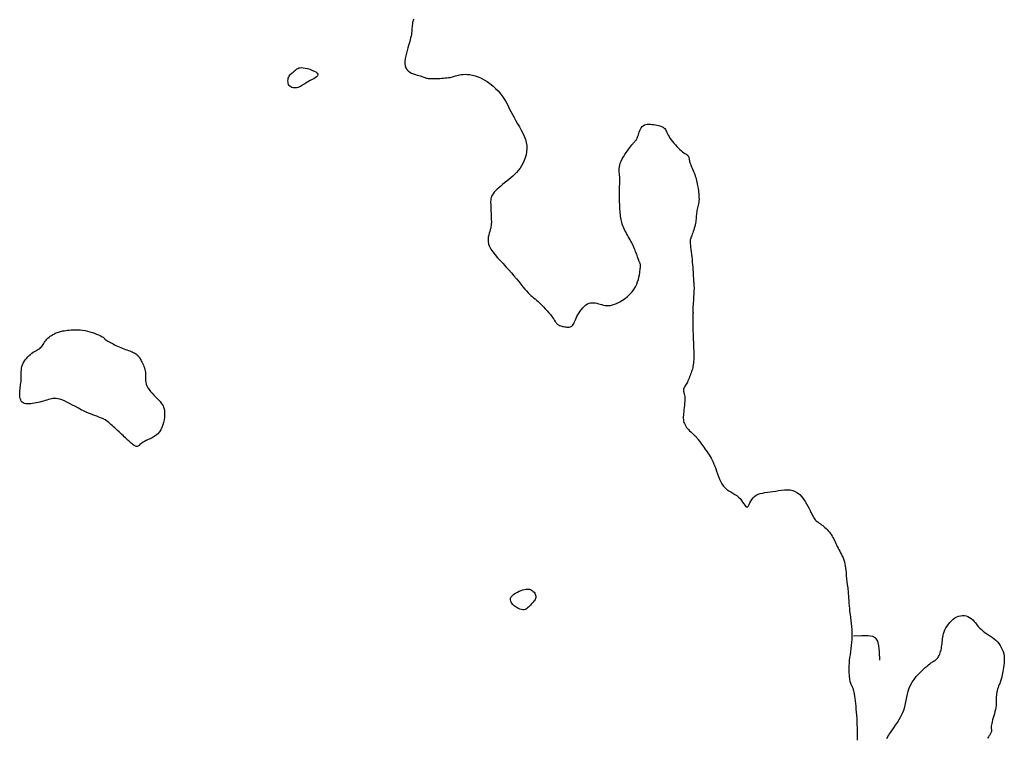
# Model space of a CAD drawing. Header units: millimetres. Extents: x 32690613 to 32693367, y 5343692 to 5344708.
# Tile 892 of 1009: x 32693276 to 32693315, y 5344307 to 5344335. Entities that reach past the tile are written whole.
import ezdxf

# ---------------------------------------------------------------- set-up
doc = ezdxf.new("R2010")
doc.units = ezdxf.units.MM
doc.header["$LTSCALE"] = 20
doc.layers.add('02-DGM_HL_492.00', color=82, linetype='Continuous')

msp = doc.modelspace()

# ---------------------------------------------------------------- linework, layer by layer
at = {"layer": '02-DGM_HL_492.00', "elevation": 492, "flags": 128}
for points in [[(32693291.235, 5344335.06), (32693291.216, 5344335.018), (32693291.2, 5344334.973), (32693291.188, 5344334.923), (32693291.18, 5344334.871), (32693291.174, 5344334.816), (32693291.169, 5344334.758), (32693291.165, 5344334.698), (32693291.161, 5344334.637), (32693291.156, 5344334.575), (32693291.149, 5344334.512), (32693291.14, 5344334.449), (32693291.128, 5344334.385), (32693291.113, 5344334.319), (32693291.097, 5344334.249), (32693291.077, 5344334.176), (32693291.056, 5344334.098), (32693291.032, 5344334.014), (32693291.005, 5344333.923), (32693290.977, 5344333.824), (32693290.949, 5344333.721), (32693290.923, 5344333.614), (32693290.902, 5344333.508), (32693290.889, 5344333.404), (32693290.886, 5344333.306), (32693290.895, 5344333.215), (32693290.919, 5344333.135), (32693290.959, 5344333.068), (32693291.013, 5344333.012), (32693291.078, 5344332.966), (32693291.15, 5344332.929), (32693291.225, 5344332.898), (32693291.301, 5344332.873), (32693291.375, 5344332.852), (32693291.442, 5344332.833), (32693291.501, 5344332.815), (32693291.552, 5344332.798), (32693291.596, 5344332.782), (32693291.635, 5344332.767), (32693291.671, 5344332.754), (32693291.704, 5344332.742), (32693291.736, 5344332.732), (32693291.769, 5344332.724), (32693291.804, 5344332.718), (32693291.841, 5344332.714), (32693291.881, 5344332.711), (32693291.924, 5344332.71), (32693291.971, 5344332.711), (32693292.021, 5344332.712), (32693292.076, 5344332.714), (32693292.136, 5344332.716), (32693292.201, 5344332.718), (32693292.27, 5344332.721), (32693292.34, 5344332.725), (32693292.411, 5344332.729), (32693292.481, 5344332.735), (32693292.548, 5344332.741), (32693292.611, 5344332.749), (32693292.668, 5344332.759), (32693292.719, 5344332.77), (32693292.764, 5344332.783), (32693292.806, 5344332.796), (32693292.847, 5344332.81), (32693292.889, 5344332.824), (32693292.934, 5344332.838), (32693292.985, 5344332.851), (32693293.042, 5344332.862), (32693293.109, 5344332.872), (32693293.185, 5344332.879), (32693293.268, 5344332.881), (32693293.359, 5344332.878), (32693293.456, 5344332.867), (32693293.559, 5344332.848), (32693293.667, 5344332.82), (32693293.78, 5344332.78), (32693293.895, 5344332.728), (32693294.013, 5344332.666), (32693294.131, 5344332.593), (32693294.247, 5344332.511), (32693294.36, 5344332.421), (32693294.468, 5344332.324), (32693294.569, 5344332.221), (32693294.662, 5344332.114), (32693294.745, 5344332.003), (32693294.819, 5344331.889), (32693294.887, 5344331.773), (32693294.951, 5344331.654), (32693295.012, 5344331.534), (32693295.072, 5344331.412), (32693295.134, 5344331.29), (32693295.199, 5344331.168), (32693295.269, 5344331.045), (32693295.341, 5344330.923), (32693295.413, 5344330.801), (32693295.482, 5344330.678), (32693295.547, 5344330.556), (32693295.603, 5344330.433), (32693295.649, 5344330.309), (32693295.682, 5344330.186), (32693295.7, 5344330.061), (32693295.704, 5344329.938), (32693295.695, 5344329.815), (32693295.674, 5344329.695), (32693295.642, 5344329.579), (32693295.601, 5344329.467), (32693295.552, 5344329.361), (32693295.496, 5344329.261), (32693295.435, 5344329.169), (32693295.368, 5344329.083), (32693295.298, 5344329.003), (32693295.224, 5344328.927), (32693295.148, 5344328.856), (32693295.069, 5344328.787), (32693294.989, 5344328.72), (32693294.908, 5344328.654), (32693294.828, 5344328.589), (32693294.748, 5344328.523), (32693294.672, 5344328.459), (32693294.599, 5344328.395), (32693294.531, 5344328.334), (32693294.47, 5344328.274), (32693294.416, 5344328.216), (32693294.372, 5344328.161), (32693294.337, 5344328.108), (32693294.311, 5344328.058), (32693294.293, 5344328.009), (32693294.282, 5344327.959), (32693294.276, 5344327.909), (32693294.274, 5344327.856), (32693294.275, 5344327.8), (32693294.277, 5344327.74), (32693294.279, 5344327.675), (32693294.282, 5344327.606), (32693294.285, 5344327.535), (32693294.288, 5344327.462), (32693294.29, 5344327.39), (32693294.293, 5344327.319), (32693294.296, 5344327.25), (32693294.298, 5344327.185), (32693294.301, 5344327.125), (32693294.302, 5344327.069), (32693294.302, 5344327.015), (32693294.3, 5344326.963), (32693294.296, 5344326.91), (32693294.288, 5344326.856), (32693294.276, 5344326.799), (32693294.26, 5344326.739), (32693294.24, 5344326.673), (32693294.218, 5344326.601), (32693294.197, 5344326.525), (32693294.181, 5344326.444), (32693294.174, 5344326.357), (32693294.177, 5344326.266), (32693294.195, 5344326.171), (32693294.231, 5344326.07), (32693294.286, 5344325.966), (32693294.36, 5344325.857), (32693294.448, 5344325.746), (32693294.547, 5344325.631), (32693294.654, 5344325.514), (32693294.765, 5344325.395), (32693294.878, 5344325.275), (32693294.989, 5344325.155), (32693295.096, 5344325.034), (32693295.197, 5344324.915), (32693295.293, 5344324.798), (32693295.383, 5344324.686), (32693295.468, 5344324.581), (32693295.547, 5344324.482), (32693295.621, 5344324.393), (32693295.689, 5344324.315), (32693295.752, 5344324.248), (32693295.811, 5344324.191), (32693295.866, 5344324.141), (32693295.92, 5344324.095), (32693295.974, 5344324.05), (32693296.03, 5344324.004), (32693296.088, 5344323.955), (32693296.15, 5344323.899), (32693296.218, 5344323.835), (32693296.289, 5344323.764), (32693296.362, 5344323.688), (32693296.434, 5344323.609), (32693296.505, 5344323.53), (32693296.572, 5344323.452), (32693296.634, 5344323.379), (32693296.688, 5344323.311), (32693296.733, 5344323.252), (32693296.77, 5344323.199), (32693296.8, 5344323.154), (32693296.826, 5344323.115), (32693296.848, 5344323.081), (32693296.868, 5344323.052), (32693296.887, 5344323.027), (32693296.908, 5344323.006), (32693296.931, 5344322.987), (32693296.956, 5344322.971), (32693296.984, 5344322.957), (32693297.014, 5344322.944), (32693297.047, 5344322.933), (32693297.082, 5344322.924), (32693297.12, 5344322.915), (32693297.159, 5344322.907), (32693297.201, 5344322.9), (32693297.245, 5344322.894), (32693297.289, 5344322.889), (32693297.332, 5344322.888), (32693297.374, 5344322.89), (32693297.414, 5344322.897), (32693297.451, 5344322.91), (32693297.484, 5344322.928), (32693297.512, 5344322.954), (32693297.536, 5344322.986), (32693297.559, 5344323.025), (32693297.58, 5344323.07), (32693297.602, 5344323.12), (32693297.626, 5344323.176), (32693297.654, 5344323.237), (32693297.686, 5344323.303), (32693297.724, 5344323.373), (32693297.767, 5344323.445), (32693297.815, 5344323.517), (32693297.867, 5344323.587), (32693297.922, 5344323.653), (32693297.98, 5344323.713), (32693298.039, 5344323.763), (32693298.1, 5344323.803), (32693298.162, 5344323.83), (32693298.223, 5344323.846), (32693298.286, 5344323.853), (32693298.348, 5344323.851), (32693298.411, 5344323.843), (32693298.474, 5344323.829), (32693298.537, 5344323.813), (32693298.601, 5344323.795), (32693298.664, 5344323.777), (32693298.728, 5344323.76), (32693298.795, 5344323.747), (32693298.864, 5344323.739), (32693298.936, 5344323.738), (32693299.013, 5344323.744), (32693299.096, 5344323.761), (32693299.185, 5344323.79), (32693299.28, 5344323.831), (32693299.381, 5344323.884), (32693299.483, 5344323.948), (32693299.585, 5344324.021), (32693299.684, 5344324.102), (32693299.777, 5344324.19), (32693299.862, 5344324.283), (32693299.936, 5344324.379), (32693299.997, 5344324.478), (32693300.046, 5344324.578), (32693300.085, 5344324.676), (32693300.115, 5344324.772), (32693300.137, 5344324.864), (32693300.153, 5344324.949), (32693300.165, 5344325.027), (32693300.174, 5344325.095), (32693300.181, 5344325.153), (32693300.187, 5344325.2), (32693300.192, 5344325.239), (32693300.195, 5344325.271), (32693300.197, 5344325.297), (32693300.197, 5344325.318), (32693300.197, 5344325.337), (32693300.195, 5344325.353), (32693300.191, 5344325.368), (32693300.187, 5344325.384), (32693300.181, 5344325.401), (32693300.175, 5344325.418), (32693300.167, 5344325.438), (32693300.158, 5344325.46), (32693300.148, 5344325.485), (32693300.137, 5344325.513), (32693300.125, 5344325.546), (32693300.111, 5344325.583), (32693300.097, 5344325.624), (32693300.081, 5344325.668), (32693300.064, 5344325.714), (32693300.046, 5344325.764), (32693300.027, 5344325.816), (32693300.006, 5344325.87), (32693299.984, 5344325.925), (32693299.96, 5344325.982), (32693299.935, 5344326.041), (32693299.908, 5344326.1), (32693299.88, 5344326.16), (32693299.85, 5344326.221), (32693299.818, 5344326.282), (32693299.785, 5344326.343), (32693299.751, 5344326.404), (32693299.716, 5344326.465), (32693299.68, 5344326.526), (32693299.645, 5344326.588), (32693299.611, 5344326.649), (32693299.578, 5344326.71), (32693299.548, 5344326.772), (32693299.521, 5344326.833), (32693299.497, 5344326.895), (32693299.476, 5344326.957), (32693299.459, 5344327.019), (32693299.444, 5344327.082), (32693299.431, 5344327.145), (32693299.42, 5344327.209), (32693299.411, 5344327.275), (32693299.403, 5344327.341), (32693299.397, 5344327.408), (32693299.391, 5344327.476), (32693299.386, 5344327.544), (32693299.382, 5344327.612), (32693299.379, 5344327.68), (32693299.376, 5344327.747), (32693299.373, 5344327.812), (32693299.371, 5344327.876), (32693299.368, 5344327.937), (32693299.366, 5344327.997), (32693299.364, 5344328.055), (32693299.363, 5344328.112), (32693299.362, 5344328.169), (32693299.362, 5344328.225), (32693299.363, 5344328.282), (32693299.364, 5344328.34), (32693299.367, 5344328.399), (32693299.37, 5344328.458), (32693299.374, 5344328.519), (32693299.377, 5344328.58), (32693299.379, 5344328.642), (32693299.38, 5344328.704), (32693299.379, 5344328.766), (32693299.376, 5344328.829), (32693299.371, 5344328.891), (32693299.365, 5344328.954), (32693299.359, 5344329.018), (32693299.356, 5344329.083), (32693299.357, 5344329.151), (32693299.363, 5344329.221), (32693299.377, 5344329.295), (32693299.4, 5344329.372), (32693299.433, 5344329.453), (32693299.475, 5344329.537), (32693299.523, 5344329.621), (32693299.575, 5344329.705), (32693299.629, 5344329.785), (32693299.683, 5344329.861), (32693299.734, 5344329.93), (32693299.781, 5344329.991), (32693299.82, 5344330.043), (32693299.854, 5344330.086), (32693299.882, 5344330.121), (32693299.906, 5344330.15), (32693299.927, 5344330.174), (32693299.944, 5344330.194), (32693299.96, 5344330.212), (32693299.976, 5344330.228), (32693299.991, 5344330.245), (32693300.006, 5344330.262), (32693300.021, 5344330.281), (32693300.036, 5344330.303), (32693300.051, 5344330.329), (32693300.066, 5344330.359), (32693300.081, 5344330.395), (32693300.097, 5344330.437), (32693300.112, 5344330.487), (32693300.129, 5344330.541), (32693300.148, 5344330.599), (32693300.169, 5344330.657), (32693300.194, 5344330.713), (32693300.224, 5344330.765), (32693300.26, 5344330.812), (32693300.302, 5344330.85), (32693300.351, 5344330.878), (32693300.406, 5344330.896), (32693300.466, 5344330.907), (32693300.529, 5344330.91), (32693300.594, 5344330.908), (32693300.66, 5344330.902), (32693300.725, 5344330.893), (32693300.788, 5344330.881), (32693300.848, 5344330.869), (32693300.904, 5344330.856), (32693300.956, 5344330.842), (32693301.004, 5344330.826), (32693301.048, 5344330.807), (32693301.088, 5344330.786), (32693301.123, 5344330.761), (32693301.153, 5344330.733), (32693301.179, 5344330.701), (32693301.202, 5344330.664), (32693301.223, 5344330.624), (32693301.244, 5344330.579), (32693301.267, 5344330.531), (32693301.293, 5344330.478), (32693301.324, 5344330.42), (32693301.361, 5344330.359), (32693301.407, 5344330.294), (32693301.459, 5344330.226), (32693301.516, 5344330.157), (32693301.576, 5344330.088), (32693301.637, 5344330.023), (32693301.698, 5344329.961), (32693301.757, 5344329.904), (32693301.813, 5344329.855), (32693301.863, 5344329.815), (32693301.909, 5344329.782), (32693301.949, 5344329.754), (32693301.984, 5344329.732), (32693302.014, 5344329.712), (32693302.04, 5344329.694), (32693302.061, 5344329.676), (32693302.078, 5344329.657), (32693302.091, 5344329.636), (32693302.101, 5344329.611), (32693302.108, 5344329.583), (32693302.115, 5344329.552), (32693302.121, 5344329.517), (32693302.129, 5344329.479), (32693302.139, 5344329.436), (32693302.152, 5344329.39), (32693302.169, 5344329.339), (32693302.19, 5344329.284), (32693302.213, 5344329.227), (32693302.238, 5344329.167), (32693302.264, 5344329.106), (32693302.29, 5344329.044), (32693302.315, 5344328.981), (32693302.339, 5344328.919), (32693302.361, 5344328.858), (32693302.38, 5344328.797), (32693302.397, 5344328.737), (32693302.413, 5344328.677), (32693302.427, 5344328.616), (32693302.44, 5344328.554), (32693302.452, 5344328.491), (32693302.463, 5344328.426), (32693302.474, 5344328.359), (32693302.485, 5344328.291), (32693302.494, 5344328.221), (32693302.501, 5344328.152), (32693302.506, 5344328.082), (32693302.509, 5344328.014), (32693302.51, 5344327.948), (32693302.506, 5344327.884), (32693302.5, 5344327.822), (32693302.49, 5344327.764), (32693302.479, 5344327.707), (32693302.466, 5344327.652), (32693302.453, 5344327.599), (32693302.44, 5344327.546), (32693302.428, 5344327.494), (32693302.418, 5344327.442), (32693302.411, 5344327.389), (32693302.405, 5344327.336), (32693302.401, 5344327.283), (32693302.397, 5344327.228), (32693302.393, 5344327.171), (32693302.387, 5344327.114), (32693302.379, 5344327.054), (32693302.369, 5344326.992), (32693302.356, 5344326.928), (32693302.34, 5344326.863), (32693302.321, 5344326.798), (32693302.302, 5344326.734), (32693302.281, 5344326.672), (32693302.261, 5344326.614), (32693302.241, 5344326.56), (32693302.223, 5344326.513), (32693302.207, 5344326.472), (32693302.193, 5344326.435), (32693302.181, 5344326.401), (32693302.172, 5344326.367), (32693302.166, 5344326.331), (32693302.162, 5344326.29), (32693302.162, 5344326.243), (32693302.164, 5344326.186), (32693302.169, 5344326.118), (32693302.177, 5344326.04), (32693302.187, 5344325.954), (32693302.198, 5344325.861), (32693302.21, 5344325.763), (32693302.222, 5344325.661), (32693302.234, 5344325.558), (32693302.245, 5344325.454), (32693302.254, 5344325.352), (32693302.262, 5344325.253), (32693302.269, 5344325.156), (32693302.275, 5344325.064), (32693302.28, 5344324.977), (32693302.285, 5344324.895), (32693302.289, 5344324.821), (32693302.293, 5344324.754), (32693302.297, 5344324.696), (32693302.301, 5344324.644), (32693302.305, 5344324.596), (32693302.308, 5344324.55), (32693302.31, 5344324.503), (32693302.312, 5344324.452), (32693302.312, 5344324.397), (32693302.31, 5344324.334), (32693302.307, 5344324.262), (32693302.302, 5344324.183), (32693302.297, 5344324.098), (32693302.291, 5344324.012), (32693302.286, 5344323.926), (32693302.28, 5344323.844), (32693302.275, 5344323.768), (32693302.272, 5344323.7), (32693302.27, 5344323.643), (32693302.269, 5344323.595), (32693302.269, 5344323.556), (32693302.27, 5344323.524), (32693302.271, 5344323.498), (32693302.272, 5344323.477), (32693302.273, 5344323.458), (32693302.273, 5344323.441), (32693302.272, 5344323.424), (32693302.27, 5344323.406), (32693302.268, 5344323.385), (32693302.266, 5344323.36), (32693302.263, 5344323.329), (32693302.261, 5344323.291), (32693302.26, 5344323.244), (32693302.259, 5344323.187), (32693302.26, 5344323.119), (32693302.261, 5344323.043), (32693302.263, 5344322.96), (32693302.265, 5344322.875), (32693302.268, 5344322.789), (32693302.271, 5344322.707), (32693302.274, 5344322.63), (32693302.277, 5344322.562), (32693302.279, 5344322.505), (32693302.281, 5344322.457), (32693302.282, 5344322.414), (32693302.284, 5344322.375), (32693302.286, 5344322.335), (32693302.287, 5344322.293), (32693302.289, 5344322.245), (32693302.291, 5344322.188), (32693302.294, 5344322.12), (32693302.297, 5344322.043), (32693302.299, 5344321.959), (32693302.301, 5344321.871), (32693302.302, 5344321.781), (32693302.302, 5344321.693), (32693302.3, 5344321.607), (32693302.296, 5344321.528), (32693302.29, 5344321.456), (32693302.282, 5344321.391), (32693302.272, 5344321.332), (32693302.26, 5344321.278), (32693302.247, 5344321.226), (32693302.231, 5344321.177), (32693302.215, 5344321.127), (32693302.197, 5344321.078), (32693302.178, 5344321.026), (32693302.158, 5344320.973), (32693302.138, 5344320.919), (32693302.116, 5344320.866), (32693302.094, 5344320.814), (32693302.072, 5344320.763), (32693302.049, 5344320.715), (32693302.025, 5344320.671), (32693302.002, 5344320.63), (32693301.979, 5344320.593), (32693301.958, 5344320.559), (32693301.938, 5344320.527), (32693301.921, 5344320.497), (32693301.908, 5344320.469), (32693301.898, 5344320.44), (32693301.894, 5344320.412), (32693301.894, 5344320.384), (32693301.899, 5344320.354), (32693301.907, 5344320.321), (32693301.916, 5344320.285), (32693301.926, 5344320.245), (32693301.936, 5344320.199), (32693301.944, 5344320.148), (32693301.948, 5344320.089), (32693301.948, 5344320.023), (32693301.945, 5344319.951), (32693301.939, 5344319.874), (32693301.931, 5344319.794), (32693301.922, 5344319.712), (32693301.913, 5344319.632), (32693301.904, 5344319.553), (32693301.897, 5344319.478), (32693301.891, 5344319.409), (32693301.889, 5344319.344), (32693301.889, 5344319.284), (32693301.893, 5344319.227), (32693301.901, 5344319.173), (32693301.914, 5344319.121), (32693301.932, 5344319.071), (32693301.956, 5344319.022), (32693301.986, 5344318.973), (32693302.021, 5344318.925), (32693302.059, 5344318.879), (32693302.099, 5344318.834), (32693302.14, 5344318.791), (32693302.18, 5344318.752), (32693302.218, 5344318.716), (32693302.253, 5344318.683), (32693302.283, 5344318.656), (32693302.309, 5344318.632), (32693302.331, 5344318.611), (32693302.35, 5344318.593), (32693302.366, 5344318.578), (32693302.38, 5344318.564), (32693302.392, 5344318.551), (32693302.403, 5344318.539), (32693302.414, 5344318.527), (32693302.425, 5344318.514), (32693302.436, 5344318.499), (32693302.449, 5344318.483), (32693302.464, 5344318.463), (32693302.481, 5344318.439), (32693302.502, 5344318.411), (32693302.526, 5344318.377), (32693302.555, 5344318.338), (32693302.587, 5344318.293), (32693302.623, 5344318.244), (32693302.661, 5344318.191), (32693302.701, 5344318.135), (32693302.742, 5344318.076), (32693302.784, 5344318.016), (32693302.826, 5344317.955), (32693302.868, 5344317.894), (32693302.909, 5344317.832), (32693302.95, 5344317.768), (32693302.989, 5344317.701), (32693303.028, 5344317.63), (32693303.066, 5344317.554), (32693303.102, 5344317.472), (32693303.138, 5344317.384), (32693303.172, 5344317.288), (32693303.207, 5344317.186), (32693303.242, 5344317.082), (32693303.28, 5344316.977), (32693303.321, 5344316.875), (32693303.367, 5344316.777), (32693303.418, 5344316.686), (32693303.477, 5344316.605), (32693303.543, 5344316.535), (32693303.615, 5344316.474), (32693303.692, 5344316.42), (32693303.771, 5344316.371), (32693303.85, 5344316.324), (32693303.927, 5344316.276), (32693304.001, 5344316.225), (32693304.069, 5344316.169), (32693304.131, 5344316.106), (32693304.185, 5344316.038), (32693304.233, 5344315.971), (32693304.277, 5344315.907), (32693304.315, 5344315.852), (32693304.35, 5344315.808), (32693304.381, 5344315.781), (32693304.41, 5344315.774), (32693304.437, 5344315.789), (32693304.464, 5344315.825), (32693304.493, 5344315.875), (32693304.524, 5344315.936), (32693304.558, 5344316.002), (32693304.599, 5344316.071), (32693304.646, 5344316.136), (32693304.702, 5344316.194), (32693304.767, 5344316.24), (32693304.842, 5344316.277), (32693304.924, 5344316.305), (32693305.014, 5344316.327), (32693305.11, 5344316.344), (32693305.212, 5344316.359), (32693305.318, 5344316.373), (32693305.428, 5344316.389), (32693305.542, 5344316.407), (32693305.657, 5344316.426), (32693305.772, 5344316.442), (32693305.887, 5344316.453), (32693305.999, 5344316.456), (32693306.109, 5344316.448), (32693306.213, 5344316.427), (32693306.312, 5344316.39), (32693306.404, 5344316.335), (32693306.49, 5344316.264), (32693306.568, 5344316.182), (32693306.639, 5344316.091), (32693306.704, 5344315.995), (32693306.763, 5344315.898), (32693306.814, 5344315.804), (32693306.86, 5344315.715), (32693306.899, 5344315.635), (32693306.934, 5344315.564), (32693306.965, 5344315.501), (32693306.993, 5344315.445), (32693307.02, 5344315.394), (32693307.047, 5344315.349), (32693307.076, 5344315.308), (32693307.107, 5344315.27), (32693307.141, 5344315.235), (32693307.179, 5344315.202), (32693307.219, 5344315.17), (32693307.262, 5344315.138), (32693307.306, 5344315.107), (32693307.352, 5344315.074), (32693307.398, 5344315.04), (32693307.444, 5344315.004), (32693307.489, 5344314.965), (32693307.534, 5344314.924), (32693307.577, 5344314.88), (32693307.62, 5344314.834), (32693307.661, 5344314.786), (32693307.7, 5344314.736), (32693307.736, 5344314.683), (32693307.771, 5344314.629), (32693307.803, 5344314.573), (32693307.834, 5344314.516), (32693307.863, 5344314.458), (32693307.891, 5344314.398), (32693307.919, 5344314.338), (32693307.947, 5344314.277), (32693307.976, 5344314.216), (32693308.007, 5344314.155), (32693308.039, 5344314.093), (32693308.073, 5344314.031), (32693308.107, 5344313.968), (32693308.141, 5344313.903), (32693308.173, 5344313.836), (32693308.204, 5344313.766), (32693308.232, 5344313.692), (32693308.256, 5344313.614), (32693308.275, 5344313.531), (32693308.291, 5344313.446), (32693308.304, 5344313.359), (32693308.313, 5344313.272), (32693308.321, 5344313.188), (32693308.327, 5344313.108), (32693308.332, 5344313.033), (32693308.336, 5344312.967), (32693308.341, 5344312.909), (32693308.346, 5344312.859), (32693308.351, 5344312.817), (32693308.355, 5344312.781), (32693308.36, 5344312.75), (32693308.365, 5344312.723), (32693308.369, 5344312.699), (32693308.374, 5344312.677), (32693308.378, 5344312.656), (32693308.382, 5344312.635), (32693308.387, 5344312.611), (32693308.39, 5344312.583), (32693308.394, 5344312.551), (32693308.398, 5344312.511), (32693308.402, 5344312.464), (32693308.406, 5344312.407), (32693308.41, 5344312.339), (32693308.414, 5344312.261), (32693308.419, 5344312.175), (32693308.425, 5344312.08), (32693308.432, 5344311.979), (32693308.441, 5344311.872), (32693308.451, 5344311.761), (32693308.463, 5344311.647), (32693308.478, 5344311.53), (32693308.494, 5344311.412), (32693308.51, 5344311.291), (32693308.525, 5344311.17), (32693308.538, 5344311.047), (32693308.548, 5344310.923), (32693308.554, 5344310.798), (32693308.555, 5344310.673), (32693308.55, 5344310.548), (32693308.541, 5344310.423), (32693308.528, 5344310.299), (32693308.512, 5344310.177), (32693308.495, 5344310.056), (32693308.478, 5344309.937), (32693308.463, 5344309.822), (32693308.45, 5344309.71), (32693308.44, 5344309.602), (32693308.434, 5344309.499), (32693308.431, 5344309.401), (32693308.431, 5344309.308), (32693308.434, 5344309.221), (32693308.439, 5344309.141), (32693308.445, 5344309.068), (32693308.454, 5344309.001), (32693308.463, 5344308.943), (32693308.474, 5344308.892), (32693308.486, 5344308.847), (32693308.498, 5344308.809), (32693308.511, 5344308.775), (32693308.523, 5344308.746), (32693308.535, 5344308.721), (32693308.547, 5344308.699), (32693308.558, 5344308.68), (32693308.568, 5344308.661), (32693308.578, 5344308.641), (32693308.587, 5344308.618), (32693308.597, 5344308.589), (32693308.607, 5344308.553), (32693308.617, 5344308.508), (32693308.628, 5344308.452), (32693308.64, 5344308.384), (32693308.652, 5344308.304), (32693308.665, 5344308.214), (32693308.678, 5344308.115), (32693308.69, 5344308.01), (32693308.702, 5344307.898), (32693308.714, 5344307.782), (32693308.724, 5344307.664), (32693308.734, 5344307.544), (32693308.742, 5344307.422), (32693308.748, 5344307.3), (32693308.754, 5344307.177), (32693308.758, 5344307.053), (32693308.76, 5344306.928), (32693308.762, 5344306.803), (32693308.762, 5344306.678), (32693308.76, 5344306.554)], [(32693309.937, 5344306.623), (32693309.955, 5344306.665), (32693309.977, 5344306.708), (32693310.007, 5344306.755), (32693310.044, 5344306.81), (32693310.091, 5344306.876), (32693310.148, 5344306.955), (32693310.212, 5344307.047), (32693310.282, 5344307.149), (32693310.354, 5344307.259), (32693310.425, 5344307.377), (32693310.492, 5344307.499), (32693310.552, 5344307.624), (32693310.603, 5344307.751), (32693310.642, 5344307.878), (32693310.673, 5344308.004), (32693310.698, 5344308.129), (32693310.721, 5344308.253), (32693310.746, 5344308.375), (32693310.776, 5344308.497), (32693310.814, 5344308.616), (32693310.865, 5344308.734), (32693310.93, 5344308.85), (32693311.007, 5344308.962), (32693311.093, 5344309.07), (32693311.184, 5344309.172), (32693311.276, 5344309.266), (32693311.365, 5344309.351), (32693311.449, 5344309.426), (32693311.523, 5344309.49), (32693311.585, 5344309.541), (32693311.636, 5344309.581), (32693311.676, 5344309.612), (32693311.71, 5344309.635), (32693311.737, 5344309.653), (32693311.76, 5344309.666), (32693311.78, 5344309.677), (32693311.8, 5344309.688), (32693311.821, 5344309.7), (32693311.843, 5344309.714), (32693311.866, 5344309.73), (32693311.889, 5344309.75), (32693311.913, 5344309.773), (32693311.936, 5344309.8), (32693311.959, 5344309.832), (32693311.981, 5344309.869), (32693312.002, 5344309.912), (32693312.023, 5344309.96), (32693312.042, 5344310.012), (32693312.059, 5344310.068), (32693312.075, 5344310.126), (32693312.089, 5344310.187), (32693312.1, 5344310.249), (32693312.11, 5344310.312), (32693312.117, 5344310.375), (32693312.122, 5344310.438), (32693312.128, 5344310.502), (32693312.134, 5344310.567), (32693312.144, 5344310.633), (32693312.157, 5344310.701), (32693312.175, 5344310.771), (32693312.2, 5344310.844), (32693312.232, 5344310.919), (32693312.271, 5344310.995), (32693312.317, 5344311.071), (32693312.369, 5344311.146), (32693312.426, 5344311.216), (32693312.488, 5344311.281), (32693312.554, 5344311.339), (32693312.624, 5344311.388), (32693312.696, 5344311.428), (32693312.771, 5344311.457), (32693312.846, 5344311.475), (32693312.922, 5344311.483), (32693312.997, 5344311.481), (32693313.07, 5344311.468), (32693313.14, 5344311.445), (32693313.206, 5344311.411), (32693313.268, 5344311.367), (32693313.327, 5344311.314), (32693313.383, 5344311.255), (32693313.437, 5344311.191), (32693313.492, 5344311.124), (32693313.549, 5344311.057), (32693313.607, 5344310.991), (32693313.67, 5344310.929), (32693313.737, 5344310.871), (32693313.808, 5344310.818), (32693313.882, 5344310.767), (32693313.956, 5344310.718), (32693314.031, 5344310.668), (32693314.104, 5344310.617), (32693314.175, 5344310.564), (32693314.243, 5344310.506), (32693314.305, 5344310.444), (32693314.362, 5344310.376), (32693314.413, 5344310.304), (32693314.458, 5344310.227), (32693314.496, 5344310.147), (32693314.527, 5344310.063), (32693314.551, 5344309.975), (32693314.567, 5344309.885), (32693314.575, 5344309.793), (32693314.576, 5344309.7), (32693314.571, 5344309.607), (32693314.562, 5344309.517), (32693314.55, 5344309.43), (32693314.536, 5344309.348), (32693314.521, 5344309.272), (32693314.507, 5344309.205), (32693314.495, 5344309.146), (32693314.484, 5344309.095), (32693314.474, 5344309.05), (32693314.464, 5344309.009), (32693314.454, 5344308.97), (32693314.442, 5344308.932), (32693314.429, 5344308.893), (32693314.413, 5344308.851), (32693314.395, 5344308.804), (32693314.374, 5344308.753), (32693314.353, 5344308.699), (32693314.332, 5344308.641), (32693314.312, 5344308.581), (32693314.294, 5344308.52), (32693314.279, 5344308.458), (32693314.268, 5344308.395), (32693314.261, 5344308.332), (32693314.258, 5344308.269), (32693314.258, 5344308.204), (32693314.258, 5344308.139), (32693314.258, 5344308.071), (32693314.256, 5344308.001), (32693314.251, 5344307.928), (32693314.241, 5344307.852), (32693314.226, 5344307.771), (32693314.206, 5344307.688), (32693314.183, 5344307.604), (32693314.159, 5344307.52), (32693314.135, 5344307.438), (32693314.112, 5344307.36), (32693314.092, 5344307.286), (32693314.077, 5344307.22), (32693314.067, 5344307.161), (32693314.063, 5344307.109), (32693314.061, 5344307.063), (32693314.062, 5344307.023), (32693314.064, 5344306.987), (32693314.066, 5344306.955), (32693314.066, 5344306.926), (32693314.064, 5344306.899), (32693314.058, 5344306.874), (32693314.048, 5344306.849), (32693314.036, 5344306.824), (32693314.021, 5344306.799), (32693314.004, 5344306.773), (32693313.986, 5344306.746), (32693313.967, 5344306.717), (32693313.947, 5344306.686), (32693313.927, 5344306.653), (32693313.908, 5344306.618)], [(32693309.659, 5344309.716), (32693309.644, 5344310.045), (32693309.621, 5344310.293), (32693309.577, 5344310.469), (32693309.5, 5344310.585), (32693309.378, 5344310.653), (32693309.199, 5344310.683), (32693308.95, 5344310.687), (32693308.621, 5344310.676)]]:
    msp.add_lwpolyline(points, dxfattribs=at)
for points in [[(32693287.445, 5344332.891), (32693287.45, 5344332.852), (32693287.431, 5344332.814), (32693287.393, 5344332.776), (32693287.342, 5344332.74), (32693287.28, 5344332.705), (32693287.214, 5344332.67), (32693287.146, 5344332.636), (32693287.081, 5344332.602), (32693287.024, 5344332.568), (32693286.973, 5344332.536), (32693286.926, 5344332.504), (32693286.883, 5344332.474), (32693286.842, 5344332.446), (32693286.801, 5344332.421), (32693286.759, 5344332.398), (32693286.715, 5344332.379), (32693286.667, 5344332.363), (32693286.616, 5344332.352), (32693286.564, 5344332.346), (32693286.513, 5344332.345), (32693286.463, 5344332.35), (32693286.417, 5344332.361), (32693286.374, 5344332.38), (32693286.339, 5344332.406), (32693286.31, 5344332.44), (32693286.288, 5344332.48), (32693286.274, 5344332.525), (32693286.266, 5344332.574), (32693286.264, 5344332.624), (32693286.268, 5344332.674), (32693286.278, 5344332.723), (32693286.294, 5344332.768), (32693286.315, 5344332.809), (32693286.34, 5344332.846), (32693286.368, 5344332.88), (32693286.398, 5344332.91), (32693286.431, 5344332.939), (32693286.463, 5344332.966), (32693286.496, 5344332.992), (32693286.527, 5344333.018), (32693286.556, 5344333.045), (32693286.586, 5344333.07), (32693286.617, 5344333.094), (32693286.651, 5344333.114), (32693286.691, 5344333.13), (32693286.739, 5344333.141), (32693286.795, 5344333.145), (32693286.863, 5344333.141), (32693286.943, 5344333.128), (32693287.031, 5344333.107), (32693287.122, 5344333.08), (32693287.211, 5344333.047), (32693287.293, 5344333.011), (32693287.363, 5344332.972), (32693287.415, 5344332.932)], [(32693279.315, 5344318.996), (32693279.268, 5344319.04), (32693279.224, 5344319.08), (32693279.181, 5344319.117), (32693279.137, 5344319.151), (32693279.091, 5344319.184), (32693279.043, 5344319.215), (32693278.989, 5344319.244), (32693278.929, 5344319.273), (32693278.861, 5344319.302), (32693278.787, 5344319.331), (32693278.705, 5344319.362), (32693278.617, 5344319.395), (32693278.522, 5344319.431), (32693278.423, 5344319.47), (32693278.318, 5344319.515), (32693278.209, 5344319.565), (32693278.095, 5344319.621), (32693277.98, 5344319.681), (32693277.863, 5344319.743), (32693277.748, 5344319.804), (32693277.635, 5344319.864), (32693277.528, 5344319.919), (32693277.426, 5344319.967), (32693277.332, 5344320.006), (32693277.248, 5344320.035), (32693277.172, 5344320.053), (32693277.103, 5344320.064), (32693277.038, 5344320.066), (32693276.977, 5344320.062), (32693276.918, 5344320.053), (32693276.859, 5344320.039), (32693276.798, 5344320.023), (32693276.735, 5344320.005), (32693276.669, 5344319.986), (32693276.601, 5344319.966), (32693276.531, 5344319.946), (32693276.459, 5344319.926), (32693276.387, 5344319.908), (32693276.314, 5344319.891), (32693276.241, 5344319.876), (32693276.169, 5344319.864), (32693276.098, 5344319.855), (32693276.029, 5344319.851), (32693275.964, 5344319.852), (32693275.903, 5344319.859), (32693275.848, 5344319.873), (32693275.799, 5344319.894), (32693275.758, 5344319.924), (32693275.725, 5344319.963), (32693275.7, 5344320.009), (32693275.682, 5344320.062), (32693275.67, 5344320.12), (32693275.663, 5344320.182), (32693275.661, 5344320.246), (32693275.662, 5344320.311), (32693275.666, 5344320.376), (32693275.673, 5344320.438), (32693275.681, 5344320.5), (32693275.689, 5344320.56), (32693275.698, 5344320.62), (32693275.707, 5344320.68), (32693275.714, 5344320.74), (32693275.72, 5344320.8), (32693275.723, 5344320.862), (32693275.724, 5344320.926), (32693275.723, 5344320.99), (32693275.722, 5344321.056), (32693275.723, 5344321.123), (32693275.727, 5344321.19), (32693275.735, 5344321.258), (32693275.749, 5344321.325), (32693275.77, 5344321.392), (32693275.799, 5344321.459), (32693275.836, 5344321.524), (32693275.879, 5344321.588), (32693275.926, 5344321.649), (32693275.978, 5344321.706), (32693276.031, 5344321.76), (32693276.086, 5344321.809), (32693276.14, 5344321.852), (32693276.193, 5344321.89), (32693276.244, 5344321.923), (32693276.293, 5344321.952), (32693276.34, 5344321.98), (32693276.384, 5344322.006), (32693276.426, 5344322.032), (32693276.464, 5344322.06), (32693276.499, 5344322.091), (32693276.531, 5344322.125), (32693276.561, 5344322.163), (32693276.589, 5344322.203), (32693276.616, 5344322.245), (32693276.644, 5344322.288), (32693276.673, 5344322.332), (32693276.704, 5344322.374), (32693276.739, 5344322.415), (32693276.778, 5344322.454), (32693276.821, 5344322.491), (32693276.866, 5344322.526), (32693276.913, 5344322.558), (32693276.961, 5344322.587), (32693277.009, 5344322.614), (32693277.056, 5344322.638), (32693277.102, 5344322.659), (32693277.146, 5344322.677), (32693277.189, 5344322.693), (32693277.231, 5344322.706), (32693277.275, 5344322.718), (32693277.321, 5344322.728), (32693277.37, 5344322.737), (32693277.423, 5344322.746), (32693277.482, 5344322.755), (32693277.548, 5344322.763), (32693277.619, 5344322.771), (32693277.697, 5344322.778), (32693277.779, 5344322.783), (32693277.865, 5344322.784), (32693277.955, 5344322.783), (32693278.049, 5344322.776), (32693278.145, 5344322.765), (32693278.243, 5344322.748), (32693278.342, 5344322.727), (32693278.438, 5344322.701), (32693278.532, 5344322.673), (32693278.62, 5344322.644), (32693278.701, 5344322.614), (32693278.774, 5344322.585), (32693278.835, 5344322.557), (32693278.885, 5344322.532), (32693278.924, 5344322.509), (32693278.954, 5344322.489), (32693278.977, 5344322.47), (32693278.994, 5344322.454), (32693279.007, 5344322.439), (32693279.018, 5344322.425), (32693279.029, 5344322.413), (32693279.04, 5344322.401), (32693279.054, 5344322.39), (32693279.07, 5344322.378), (32693279.089, 5344322.366), (32693279.111, 5344322.352), (32693279.138, 5344322.337), (32693279.17, 5344322.319), (32693279.207, 5344322.299), (32693279.25, 5344322.276), (32693279.298, 5344322.249), (32693279.35, 5344322.222), (32693279.406, 5344322.192), (32693279.466, 5344322.162), (32693279.527, 5344322.133), (32693279.59, 5344322.104), (32693279.653, 5344322.076), (32693279.717, 5344322.05), (32693279.78, 5344322.026), (32693279.841, 5344322.004), (32693279.901, 5344321.983), (32693279.958, 5344321.963), (32693280.011, 5344321.944), (32693280.062, 5344321.925), (32693280.107, 5344321.907), (32693280.148, 5344321.889), (32693280.185, 5344321.871), (32693280.217, 5344321.852), (32693280.246, 5344321.834), (32693280.272, 5344321.815), (32693280.295, 5344321.796), (32693280.316, 5344321.777), (32693280.335, 5344321.757), (32693280.353, 5344321.736), (32693280.371, 5344321.715), (32693280.388, 5344321.692), (32693280.404, 5344321.666), (32693280.422, 5344321.638), (32693280.44, 5344321.607), (32693280.459, 5344321.572), (32693280.479, 5344321.533), (32693280.502, 5344321.488), (32693280.525, 5344321.44), (32693280.548, 5344321.388), (32693280.57, 5344321.332), (32693280.591, 5344321.274), (32693280.608, 5344321.214), (32693280.621, 5344321.153), (32693280.629, 5344321.091), (32693280.632, 5344321.029), (32693280.631, 5344320.966), (32693280.629, 5344320.902), (32693280.629, 5344320.837), (32693280.631, 5344320.772), (32693280.64, 5344320.704), (32693280.657, 5344320.636), (32693280.685, 5344320.565), (32693280.726, 5344320.493), (32693280.776, 5344320.419), (32693280.835, 5344320.345), (32693280.899, 5344320.271), (32693280.966, 5344320.199), (32693281.033, 5344320.129), (32693281.098, 5344320.062), (32693281.158, 5344320), (32693281.211, 5344319.942), (32693281.256, 5344319.886), (32693281.295, 5344319.832), (32693281.326, 5344319.777), (32693281.351, 5344319.719), (32693281.37, 5344319.656), (32693281.382, 5344319.587), (32693281.388, 5344319.508), (32693281.389, 5344319.42), (32693281.382, 5344319.324), (32693281.37, 5344319.223), (32693281.349, 5344319.12), (32693281.321, 5344319.018), (32693281.285, 5344318.92), (32693281.239, 5344318.827), (32693281.185, 5344318.744), (32693281.121, 5344318.673), (32693281.049, 5344318.612), (32693280.973, 5344318.559), (32693280.893, 5344318.514), (32693280.814, 5344318.474), (32693280.737, 5344318.438), (32693280.664, 5344318.404), (32693280.599, 5344318.371), (32693280.542, 5344318.337), (32693280.493, 5344318.303), (32693280.452, 5344318.27), (32693280.415, 5344318.24), (32693280.383, 5344318.213), (32693280.354, 5344318.192), (32693280.326, 5344318.176), (32693280.298, 5344318.168), (32693280.27, 5344318.167), (32693280.24, 5344318.175), (32693280.21, 5344318.189), (32693280.179, 5344318.208), (32693280.147, 5344318.231), (32693280.115, 5344318.258), (32693280.083, 5344318.287), (32693280.05, 5344318.316), (32693280.018, 5344318.346), (32693279.985, 5344318.377), (32693279.951, 5344318.408), (32693279.915, 5344318.441), (32693279.878, 5344318.476), (32693279.838, 5344318.513), (32693279.794, 5344318.553), (32693279.748, 5344318.596), (32693279.697, 5344318.643), (32693279.644, 5344318.693), (32693279.588, 5344318.744), (32693279.531, 5344318.796), (32693279.475, 5344318.849), (32693279.419, 5344318.9), (32693279.366, 5344318.95)], [(32693295.478, 5344312.477), (32693295.544, 5344312.5), (32693295.606, 5344312.517), (32693295.662, 5344312.528), (32693295.715, 5344312.533), (32693295.763, 5344312.532), (32693295.808, 5344312.525), (32693295.85, 5344312.512), (32693295.89, 5344312.493), (32693295.927, 5344312.468), (32693295.961, 5344312.438), (32693295.992, 5344312.404), (32693296.018, 5344312.367), (32693296.038, 5344312.327), (32693296.053, 5344312.286), (32693296.06, 5344312.245), (32693296.059, 5344312.204), (32693296.05, 5344312.164), (32693296.034, 5344312.125), (32693296.011, 5344312.086), (32693295.983, 5344312.048), (32693295.952, 5344312.011), (32693295.917, 5344311.973), (32693295.881, 5344311.935), (32693295.845, 5344311.896), (32693295.809, 5344311.857), (32693295.773, 5344311.819), (32693295.736, 5344311.784), (32693295.696, 5344311.754), (32693295.653, 5344311.73), (32693295.605, 5344311.715), (32693295.551, 5344311.711), (32693295.49, 5344311.719), (32693295.422, 5344311.74), (32693295.35, 5344311.773), (32693295.278, 5344311.817), (32693295.21, 5344311.868), (32693295.15, 5344311.925), (32693295.101, 5344311.986), (32693295.068, 5344312.048), (32693295.054, 5344312.11), (32693295.063, 5344312.169), (32693295.092, 5344312.226), (32693295.137, 5344312.279), (32693295.194, 5344312.328), (32693295.261, 5344312.373), (32693295.333, 5344312.413), (32693295.406, 5344312.448)]]:
    msp.add_lwpolyline(points, close=True, dxfattribs=at)

doc.saveas('drawing.dxf')
